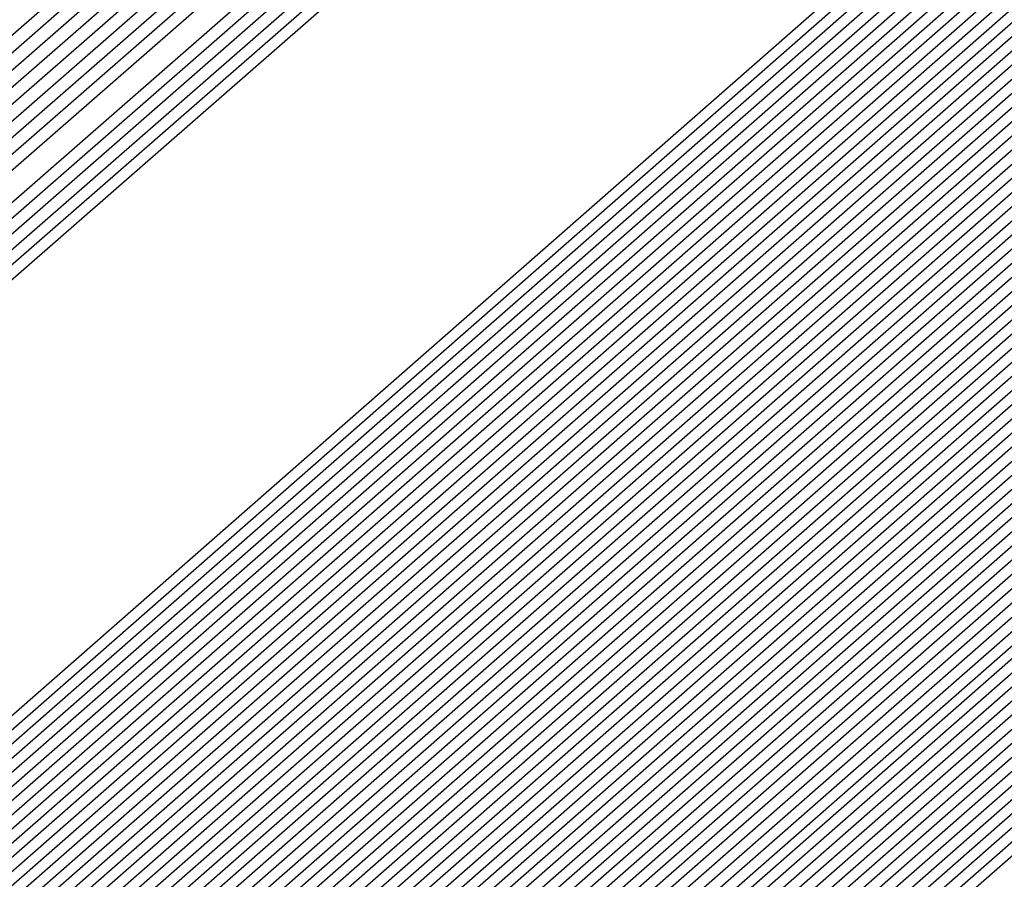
# Model space of a CAD drawing. Extents: x 3249832 to 3255657, y 13789405 to 13793316.
# Tile 947 of 1056: x 3253211.7895 to 3253211.858, y 13791260.4769 to 13791260.5367. Entities that reach past the tile are written whole.
import ezdxf

# ---------------------------------------------------------------- set-up
doc = ezdxf.new("R2010")
doc.units = 0
doc.header["$LTSCALE"] = 100
doc.header["$MEASUREMENT"] = 0
for name, color, linetype in [('GRATIO_03231_CON', 1, 'CONTINUOUS'), ('GRATIO_0323_ICON', 1, 'CONTINUOUS'), ('TARGETS_EAST', 7, 'CONTINUOUS')]:
    doc.layers.add(name, color=color, linetype=linetype)

# ---------------------------------------------------------------- blocks, each defined once
blk = doc.blocks.new('Gratio_032316_contours')
at = {"layer": 'GRATIO_03231_CON', "color": 1, "linetype": 'Continuous', "flags": 128}
for points in [[(3253179.550267, 13791232.395029), (3253186.874414, 13791238.770013), (3253201.477501, 13791251.518979), (3253219.208231, 13791267.007142), (3253234.457627, 13791280.32933), (3253243.000283, 13791287.791533), (3253246.145111, 13791290.544398), (3253246.584601, 13791290.949743), (3253247.021869, 13791291.379004), (3253250.202537, 13791294.242122), (3253258.882853, 13791301.95866), (3253274.442625, 13791315.738665), (3253292.755901, 13791331.954127), (3253308.320283, 13791345.767528)], [(3253180.165438, 13791232.938016), (3253187.284875, 13791239.131551), (3253201.725162, 13791251.736777), (3253219.339021, 13791267.122277), (3253234.513145, 13791280.378622), (3253243.016437, 13791287.806466), (3253246.146682, 13791290.546762), (3253246.583888, 13791290.950539), (3253247.016449, 13791291.376392), (3253250.166335, 13791294.21318), (3253258.763902, 13791301.857324), (3253274.176051, 13791315.507242), (3253292.315837, 13791331.569332), (3253307.732852, 13791345.251979)], [(3253180.780609, 13791233.481003), (3253187.695336, 13791239.493089), (3253201.972823, 13791251.954576), (3253219.469811, 13791267.237409), (3253234.568663, 13791280.427913), (3253243.03259, 13791287.821399), (3253246.148254, 13791290.549125), (3253246.583174, 13791290.951335), (3253247.01103, 13791291.37378), (3253250.130132, 13791294.184237), (3253258.64495, 13791301.755989), (3253273.909475, 13791315.27582), (3253291.875768, 13791331.184533), (3253307.145422, 13791344.736429)], [(3253181.395779, 13791234.02399), (3253188.105796, 13791239.854627), (3253202.220483, 13791252.172373), (3253219.600605, 13791267.352541), (3253234.62418, 13791280.477205), (3253243.048743, 13791287.836333), (3253246.149825, 13791290.551488), (3253246.582461, 13791290.952131), (3253247.00561, 13791291.371168), (3253250.09393, 13791294.155295), (3253258.525999, 13791301.654654), (3253273.642899, 13791315.044399), (3253291.435703, 13791330.799734), (3253306.557991, 13791344.22088)], [(3253182.62612, 13791235.109965), (3253188.926717, 13791240.577703), (3253202.715805, 13791252.60797), (3253219.862185, 13791267.582808), (3253234.735216, 13791280.575787), (3253243.08105, 13791287.8662), (3253246.152968, 13791290.556214), (3253246.581034, 13791290.953723), (3253246.994771, 13791291.365943), (3253250.021525, 13791294.09741), (3253258.288097, 13791301.451983), (3253273.109746, 13791314.581556), (3253290.555574, 13791330.03014), (3253305.383131, 13791343.18978)], [(3253183.241291, 13791235.652952), (3253189.337178, 13791240.939241), (3253202.963466, 13791252.825768), (3253219.992975, 13791267.69794), (3253234.790735, 13791280.625079), (3253243.097204, 13791287.881133), (3253246.154539, 13791290.558578), (3253246.58032, 13791290.954518), (3253246.989352, 13791291.363331), (3253249.985323, 13791294.068467), (3253258.169146, 13791301.350649), (3253272.843172, 13791314.350135), (3253290.115509, 13791329.645341), (3253304.7957, 13791342.67423)], [(3253189.747638, 13791241.300779), (3253203.211127, 13791253.043565), (3253220.123765, 13791267.813075), (3253234.846252, 13791280.67437), (3253243.113357, 13791287.896066), (3253246.15611, 13791290.560941), (3253246.579607, 13791290.955314), (3253246.983932, 13791291.360719), (3253249.94912, 13791294.039525), (3253258.050194, 13791301.249313), (3253272.576596, 13791314.118713), (3253289.67544, 13791329.260546), (3253304.208269, 13791342.15868)], [(3253190.158098, 13791241.662317), (3253203.458788, 13791253.261364), (3253220.254555, 13791267.928207), (3253234.90177, 13791280.723661), (3253243.129511, 13791287.911), (3253246.157681, 13791290.563304), (3253246.578894, 13791290.95611), (3253246.978513, 13791291.358107), (3253249.912918, 13791294.010583), (3253257.931243, 13791301.147978), (3253272.31002, 13791313.88729), (3253289.235376, 13791328.875747), (3253303.620839, 13791341.64313)]]:
    blk.add_lwpolyline(points, dxfattribs=at)
at = {"layer": 'GRATIO_03231_CON', "color": 5, "linetype": 'Continuous', "flags": 128}
for points in [[(3253178.319926, 13791231.309054), (3253186.053494, 13791238.046937), (3253200.982177, 13791251.083383), (3253218.946651, 13791266.776878), (3253234.346592, 13791280.230748), (3253242.967977, 13791287.761666), (3253246.141969, 13791290.539672), (3253246.586028, 13791290.948151), (3253247.021068, 13791291.373941), (3253250.18182, 13791294.217704), (3253258.80647, 13791301.883558), (3253274.269372, 13791315.565571), (3253292.489554, 13791331.617619), (3253308.022214, 13791345.183537)], [(3253177.704756, 13791230.766067), (3253185.643033, 13791237.685398), (3253200.734516, 13791250.865585), (3253218.815861, 13791266.661746), (3253234.291074, 13791280.181456), (3253242.951823, 13791287.746732), (3253246.140397, 13791290.537309), (3253246.586741, 13791290.947355), (3253247.014362, 13791291.365837), (3253250.12102, 13791294.160915), (3253258.59804, 13791301.695547), (3253273.796257, 13791315.143359), (3253291.704555, 13791330.920638), (3253306.971337, 13791344.254342)], [(3253177.089585, 13791230.22308), (3253185.232573, 13791237.323861), (3253200.486855, 13791250.647788), (3253218.685071, 13791266.546611), (3253234.235555, 13791280.132165), (3253242.93567, 13791287.731799), (3253246.138826, 13791290.534946), (3253246.587455, 13791290.946559), (3253247.007656, 13791291.357733), (3253250.060221, 13791294.104125), (3253258.389611, 13791301.507537), (3253273.323142, 13791314.721148), (3253290.919561, 13791330.223658), (3253305.920461, 13791343.325148)], [(3253176.474414, 13791229.680093), (3253184.822112, 13791236.962323), (3253200.239195, 13791250.429989), (3253218.554281, 13791266.431479), (3253234.180037, 13791280.082873), (3253242.919516, 13791287.716865), (3253246.137255, 13791290.532583), (3253246.588168, 13791290.945763), (3253247.000951, 13791291.349628), (3253249.999421, 13791294.047336), (3253258.181181, 13791301.319527), (3253272.850028, 13791314.298938), (3253290.134562, 13791329.526677), (3253304.869584, 13791342.395954)], [(3253175.244073, 13791228.594119), (3253184.001191, 13791236.239247), (3253199.743873, 13791249.994392), (3253218.292697, 13791266.201212), (3253234.069002, 13791279.984291), (3253242.887209, 13791287.686999), (3253246.134112, 13791290.527856), (3253246.589595, 13791290.944171), (3253246.987539, 13791291.33342), (3253249.877822, 13791293.933757), (3253257.764321, 13791300.943507), (3253271.903798, 13791313.454514), (3253288.564569, 13791328.132716), (3253302.767831, 13791340.537565)], [(3253196.577061, 13791247.036147), (3253203.471051, 13791253.193803), (3253218.759506, 13791266.601258), (3253234.069714, 13791279.984133), (3253242.887716, 13791287.686623), (3253246.134624, 13791290.527313), (3253246.590308, 13791290.943375), (3253246.980833, 13791291.325315), (3253249.817023, 13791293.876967), (3253257.555891, 13791300.755497), (3253271.430682, 13791313.032305), (3253287.77957, 13791327.435736), (3253301.716954, 13791339.608371)], [(3253196.710569, 13791247.152543), (3253203.58621, 13791253.293811), (3253218.83398, 13791266.665582), (3253234.103448, 13791280.012829), (3253242.898008, 13791287.694797), (3253246.136358, 13791290.527838), (3253246.591022, 13791290.942579), (3253246.974128, 13791291.317211), (3253249.756224, 13791293.820178), (3253257.347461, 13791300.567486), (3253270.957567, 13791312.610093), (3253286.994572, 13791326.738755), (3253300.666077, 13791338.679176)], [(3253196.844077, 13791247.26894), (3253203.701371, 13791253.393818), (3253218.908454, 13791266.729905), (3253234.137183, 13791280.041526), (3253242.9083, 13791287.702971), (3253246.138093, 13791290.528363), (3253246.591735, 13791290.941783), (3253246.967422, 13791291.309107), (3253249.695424, 13791293.763388), (3253257.139032, 13791300.379476), (3253270.484453, 13791312.187881), (3253286.209573, 13791326.041774), (3253299.615201, 13791337.749981)], [(3253197.111093, 13791247.501735), (3253203.931691, 13791253.593836), (3253219.057401, 13791266.858547), (3253234.204654, 13791280.09892), (3253242.928884, 13791287.71932), (3253246.141561, 13791290.529414), (3253246.593162, 13791290.940191), (3253246.954011, 13791291.292898), (3253249.573825, 13791293.649809), (3253256.722172, 13791300.003456), (3253269.538223, 13791311.34346), (3253284.63958, 13791324.647813), (3253297.513447, 13791335.891592)], [(3253197.244601, 13791247.618131), (3253204.046851, 13791253.693843), (3253219.131875, 13791266.92287), (3253234.238388, 13791280.127617), (3253242.939176, 13791287.727494), (3253246.143296, 13791290.529939), (3253246.593875, 13791290.939395), (3253246.947305, 13791291.284794), (3253249.513026, 13791293.59302), (3253256.513742, 13791299.815445), (3253269.065109, 13791310.92125), (3253283.854581, 13791323.950833), (3253296.46257, 13791334.962398)], [(3253197.378109, 13791247.734529), (3253204.162012, 13791253.793851), (3253219.206348, 13791266.987193), (3253234.272124, 13791280.156313), (3253242.949468, 13791287.735668), (3253246.14503, 13791290.530465), (3253246.594589, 13791290.9386), (3253246.940599, 13791291.27669), (3253249.452226, 13791293.53623), (3253256.305312, 13791299.627435), (3253268.591994, 13791310.499038), (3253283.069583, 13791323.253852), (3253295.411694, 13791334.033204)], [(3253197.511617, 13791247.850926), (3253204.277171, 13791253.893859), (3253219.280822, 13791267.051512), (3253234.305859, 13791280.18501), (3253242.95976, 13791287.743843), (3253246.146765, 13791290.53099), (3253246.595302, 13791290.937804), (3253246.933893, 13791291.268586), (3253249.391427, 13791293.479441), (3253256.096882, 13791299.439425), (3253268.118879, 13791310.076826), (3253282.284588, 13791322.55687), (3253294.360818, 13791333.104009)], [(3253197.778633, 13791248.083719), (3253204.507492, 13791254.093876), (3253219.429769, 13791267.180159), (3253234.373329, 13791280.242404), (3253242.980343, 13791287.760191), (3253246.150233, 13791290.532041), (3253246.596729, 13791290.936212), (3253246.920482, 13791291.252377), (3253249.269828, 13791293.365862), (3253255.680023, 13791299.063404), (3253267.172648, 13791309.232405), (3253280.714591, 13791321.162909), (3253292.259064, 13791331.24562), (3253298.86322, 13791336.863506)], [(3253197.912141, 13791248.200117), (3253204.622651, 13791254.193883), (3253219.504243, 13791267.244478), (3253234.407064, 13791280.271101), (3253242.990635, 13791287.768365), (3253246.151968, 13791290.532566), (3253246.597442, 13791290.935416), (3253246.913776, 13791291.244273), (3253249.209028, 13791293.309072), (3253255.471593, 13791298.875394), (3253266.699533, 13791308.810193), (3253279.929596, 13791320.465926), (3253291.208188, 13791330.316426), (3253297.66843, 13791335.812021)], [(3253198.045649, 13791248.316514), (3253204.737812, 13791254.293891), (3253219.578716, 13791267.308801), (3253234.440798, 13791280.299798), (3253243.000927, 13791287.77654), (3253246.153702, 13791290.533091), (3253246.598156, 13791290.93462), (3253246.907071, 13791291.236168), (3253249.148229, 13791293.252283), (3253255.263163, 13791298.687384), (3253266.226419, 13791308.387983), (3253279.144597, 13791319.768946), (3253290.157311, 13791329.387232), (3253296.473639, 13791334.760535)], [(3253198.179157, 13791248.43291), (3253204.852971, 13791254.393901), (3253219.65319, 13791267.373124), (3253234.474533, 13791280.328495), (3253243.011219, 13791287.784714), (3253246.155437, 13791290.533616), (3253246.598869, 13791290.933824), (3253246.900365, 13791291.228064), (3253249.087429, 13791293.195493), (3253255.054733, 13791298.499374), (3253265.753304, 13791307.965772), (3253278.359599, 13791319.071965), (3253289.106434, 13791328.458038), (3253295.27885, 13791333.70905)], [(3253198.446173, 13791248.665705), (3253205.083292, 13791254.593916), (3253219.802137, 13791267.501766), (3253234.542003, 13791280.385889), (3253243.031803, 13791287.801062), (3253246.158905, 13791290.534667), (3253246.600296, 13791290.932232), (3253246.886954, 13791291.211856), (3253248.96583, 13791293.081914), (3253254.637874, 13791298.123353), (3253264.807075, 13791307.12135), (3253276.789604, 13791317.678004), (3253287.004681, 13791326.599649), (3253292.889269, 13791331.606079), (3253295.951331, 13791334.070942)], [(3253198.579681, 13791248.782102), (3253205.198453, 13791254.693924), (3253219.876611, 13791267.566089), (3253234.575738, 13791280.414585), (3253243.042095, 13791287.809237), (3253246.16064, 13791290.535192), (3253246.60101, 13791290.931436), (3253246.880248, 13791291.203751), (3253248.905031, 13791293.025125), (3253254.429444, 13791297.935343), (3253264.33396, 13791306.699138), (3253276.004607, 13791316.981023), (3253285.953804, 13791325.670454), (3253291.694479, 13791330.554594), (3253294.7416, 13791333.011419)], [(3253198.713189, 13791248.898498), (3253205.313612, 13791254.793933), (3253219.951085, 13791267.630412), (3253234.609474, 13791280.443283), (3253243.052387, 13791287.817411), (3253246.162374, 13791290.535718), (3253246.601723, 13791290.93064), (3253246.873542, 13791291.195647), (3253248.844232, 13791292.968335), (3253254.221014, 13791297.747333), (3253263.860844, 13791306.276928), (3253275.21961, 13791316.284043), (3253284.902928, 13791324.74126), (3253290.499689, 13791329.503109), (3253293.53187, 13791331.951897)], [(3253198.846697, 13791249.014895), (3253205.428774, 13791254.893941), (3253220.025558, 13791267.694732), (3253234.643209, 13791280.47198), (3253243.062679, 13791287.825585), (3253246.164109, 13791290.536243), (3253246.602436, 13791290.929844), (3253246.866836, 13791291.187543), (3253248.783432, 13791292.911546), (3253254.012584, 13791297.559322), (3253263.387729, 13791305.854716), (3253274.434612, 13791315.58706), (3253283.852051, 13791323.812065), (3253289.304899, 13791328.451623), (3253292.322139, 13791330.892375), (3253295.398785, 13791333.387147)], [(3253199.113713, 13791249.247691), (3253205.659094, 13791255.093956), (3253220.174506, 13791267.823378), (3253234.710679, 13791280.529373), (3253243.083262, 13791287.841934), (3253246.167577, 13791290.537293), (3253246.603863, 13791290.928252), (3253246.853425, 13791291.171334), (3253248.661833, 13791292.797967), (3253253.595725, 13791297.183302), (3253262.4415, 13791305.010294), (3253272.864616, 13791314.193099), (3253281.750298, 13791321.953677), (3253286.915319, 13791326.348653), (3253289.902678, 13791328.77333), (3253293.186926, 13791331.457682)], [(3253199.247221, 13791249.364086), (3253205.774253, 13791255.193966), (3253220.248979, 13791267.887697), (3253234.744414, 13791280.558071), (3253243.093554, 13791287.850108), (3253246.169312, 13791290.537819), (3253246.604577, 13791290.927456), (3253246.846719, 13791291.16323), (3253248.601034, 13791292.741177), (3253253.387295, 13791296.995292), (3253261.968385, 13791304.588083), (3253272.07962, 13791313.496119), (3253280.699421, 13791321.024482), (3253285.720529, 13791325.297167), (3253288.692948, 13791327.713808), (3253292.080997, 13791330.492949), (3253297.619173, 13791335.1971)], [(3253199.380729, 13791249.480484), (3253205.889415, 13791255.293974), (3253220.323453, 13791267.95202), (3253234.778148, 13791280.586767), (3253243.103846, 13791287.858282), (3253246.171046, 13791290.538344), (3253246.60529, 13791290.92666), (3253246.840014, 13791291.155126), (3253248.540234, 13791292.684388), (3253253.178865, 13791296.807282), (3253261.495269, 13791304.165872), (3253271.294621, 13791312.799138), (3253279.648544, 13791320.095288), (3253284.525739, 13791324.245682), (3253287.483217, 13791326.654286), (3253290.975067, 13791329.528217), (3253296.715246, 13791334.410219)], [(3253199.514237, 13791249.596881), (3253206.004574, 13791255.393981), (3253220.397926, 13791268.016343), (3253234.811884, 13791280.615464), (3253243.114138, 13791287.866456), (3253246.172781, 13791290.538869), (3253246.606003, 13791290.925864), (3253246.833308, 13791291.147021), (3253248.479435, 13791292.627598), (3253252.970435, 13791296.619271), (3253261.022155, 13791303.743661), (3253270.509624, 13791312.102158), (3253278.597668, 13791319.166094), (3253283.330949, 13791323.194197), (3253286.273487, 13791325.594763), (3253289.869138, 13791328.563484), (3253295.81132, 13791333.62334)], [(3253199.781252, 13791249.829674), (3253206.234894, 13791255.593998), (3253220.546874, 13791268.144986), (3253234.879353, 13791280.672858), (3253243.134722, 13791287.882805), (3253246.176249, 13791290.53992), (3253246.60743, 13791290.924272), (3253246.819896, 13791291.130813), (3253248.357836, 13791292.514019), (3253252.553575, 13791296.243251), (3253260.075926, 13791302.899239), (3253268.939629, 13791310.708195), (3253276.495915, 13791317.307705), (3253280.941369, 13791321.091226), (3253283.854026, 13791323.475719), (3253287.657279, 13791326.63402), (3253294.003467, 13791332.049579)], [(3253199.91476, 13791249.946072), (3253206.350054, 13791255.694006), (3253220.621347, 13791268.209309), (3253234.913089, 13791280.701555), (3253243.145014, 13791287.890979), (3253246.177984, 13791290.540445), (3253246.608144, 13791290.923477), (3253246.813191, 13791291.122709), (3253248.297036, 13791292.45723), (3253252.345146, 13791296.055241), (3253259.60281, 13791302.477028), (3253268.154633, 13791310.011214), (3253275.445038, 13791316.37851), (3253279.746579, 13791320.03974), (3253282.644295, 13791322.416197), (3253286.55135, 13791325.669287), (3253293.099541, 13791331.2627), (3253300.795214, 13791337.869235)], [(3253200.048268, 13791250.062469), (3253206.465215, 13791255.794014), (3253220.695821, 13791268.273632), (3253234.946824, 13791280.730252), (3253243.155306, 13791287.899153), (3253246.179718, 13791290.540971), (3253246.608857, 13791290.922681), (3253246.806485, 13791291.114604), (3253248.236237, 13791292.40044), (3253252.136716, 13791295.86723), (3253259.129695, 13791302.054816), (3253267.369634, 13791309.314234), (3253274.394161, 13791315.449316), (3253278.551789, 13791318.988255), (3253281.434565, 13791321.356674), (3253285.44542, 13791324.704555), (3253292.195614, 13791330.475819), (3253300.12972, 13791337.290156)], [(3253200.181776, 13791250.178867), (3253206.580374, 13791255.894021), (3253220.770295, 13791268.337951), (3253234.980558, 13791280.758949), (3253243.165597, 13791287.907327), (3253246.181453, 13791290.541496), (3253246.609571, 13791290.921885), (3253246.799779, 13791291.1065), (3253248.175437, 13791292.34365), (3253251.928286, 13791295.67922), (3253258.656581, 13791301.632605), (3253266.584637, 13791308.617253), (3253273.343284, 13791314.520121), (3253277.356999, 13791317.93677), (3253280.224834, 13791320.297152), (3253284.339491, 13791323.739822), (3253291.291688, 13791329.688939), (3253299.464229, 13791336.711079)], [(3253200.448792, 13791250.41166), (3253206.810695, 13791256.094039), (3253220.919242, 13791268.466597), (3253235.048029, 13791280.816343), (3253243.186181, 13791287.923676), (3253246.184922, 13791290.542546), (3253246.610997, 13791290.920293), (3253246.786368, 13791291.090291), (3253248.053838, 13791292.230072), (3253251.511426, 13791295.3032), (3253257.71035, 13791300.788183), (3253265.014642, 13791307.223292), (3253271.241531, 13791312.661733), (3253274.967419, 13791315.833799), (3253277.805373, 13791318.178108), (3253282.127631, 13791321.810358), (3253289.483835, 13791328.115179), (3253298.133244, 13791335.552923)], [(3253200.5823, 13791250.528057), (3253206.925856, 13791256.194046), (3253220.993715, 13791268.530917), (3253235.081764, 13791280.845039), (3253243.196473, 13791287.93185), (3253246.186656, 13791290.543072), (3253246.611711, 13791290.919497), (3253246.779662, 13791291.082187), (3253247.993039, 13791292.173282), (3253251.302996, 13791295.11519), (3253257.237236, 13791300.365972), (3253264.229644, 13791306.52631), (3253270.190655, 13791311.732538), (3253273.772629, 13791314.782314), (3253276.595643, 13791317.118585), (3253281.021702, 13791320.845625), (3253288.579908, 13791327.328299), (3253297.467752, 13791334.973846)], [(3253200.715808, 13791250.644455), (3253207.041015, 13791256.294056), (3253221.068189, 13791268.59524), (3253235.115498, 13791280.873737), (3253243.206765, 13791287.940024), (3253246.18839, 13791290.543597), (3253246.612424, 13791290.918701), (3253246.772956, 13791291.074083), (3253247.93224, 13791292.116492), (3253251.094567, 13791294.927179), (3253256.764121, 13791299.943761), (3253263.444647, 13791305.82933), (3253269.139778, 13791310.803344), (3253272.577839, 13791313.730828), (3253275.385912, 13791316.059063), (3253279.915773, 13791319.880893), (3253287.675982, 13791326.541418), (3253296.802261, 13791334.394769)], [(3253200.849316, 13791250.760851), (3253207.156176, 13791256.394064), (3253221.142663, 13791268.659563), (3253235.149234, 13791280.902434), (3253243.217057, 13791287.948199), (3253246.190125, 13791290.544122), (3253246.613138, 13791290.917905), (3253246.766251, 13791291.065979), (3253247.87144, 13791292.059703), (3253250.886137, 13791294.739169), (3253256.291006, 13791299.52155), (3253262.659648, 13791305.132348), (3253268.088901, 13791309.87415), (3253271.383048, 13791312.679343), (3253274.176182, 13791314.999541), (3253278.809843, 13791318.91616), (3253286.772056, 13791325.754539), (3253296.136767, 13791333.81569)], [(3253201.116332, 13791250.993646), (3253207.386497, 13791256.594079), (3253221.29161, 13791268.788205), (3253235.216703, 13791280.959827), (3253243.237641, 13791287.964547), (3253246.193594, 13791290.545173), (3253246.614564, 13791290.916313), (3253246.752839, 13791291.04977), (3253247.749841, 13791291.946124), (3253250.469277, 13791294.363148), (3253255.344776, 13791298.677128), (3253261.089654, 13791303.738387), (3253265.987148, 13791308.015761), (3253268.993468, 13791310.576372), (3253271.756721, 13791312.880496), (3253276.597984, 13791316.986696), (3253284.964203, 13791324.180778), (3253294.805784, 13791332.657536)], [(3253201.24984, 13791251.110043), (3253207.501656, 13791256.694088), (3253221.366084, 13791268.852528), (3253235.250439, 13791280.988525), (3253243.247933, 13791287.972721), (3253246.195328, 13791290.545698), (3253246.615278, 13791290.915517), (3253246.746134, 13791291.041666), (3253247.689042, 13791291.889334), (3253250.260847, 13791294.175138), (3253254.871662, 13791298.254917), (3253260.304656, 13791303.041406), (3253264.936271, 13791307.086566), (3253267.798678, 13791309.524887), (3253270.54699, 13791311.820974), (3253275.492055, 13791316.021963), (3253284.060277, 13791323.393899), (3253294.140291, 13791332.078457)], [(3253201.383348, 13791251.226439), (3253207.616817, 13791256.794096), (3253221.440557, 13791268.916851), (3253235.284174, 13791281.017221), (3253243.258224, 13791287.980896), (3253246.197062, 13791290.546223), (3253246.615991, 13791290.914721), (3253246.739428, 13791291.033562), (3253247.628242, 13791291.832545), (3253250.052417, 13791293.987128), (3253254.398546, 13791297.832706), (3253259.519659, 13791302.344425), (3253263.885395, 13791306.157372), (3253266.603888, 13791308.473402), (3253269.33726, 13791310.761452), (3253274.386125, 13791315.057231), (3253283.156349, 13791322.607018), (3253293.474799, 13791331.49938)], [(3253201.516856, 13791251.342836), (3253207.731977, 13791256.894104), (3253221.515031, 13791268.98117), (3253235.317908, 13791281.045918), (3253243.268516, 13791287.98907), (3253246.198797, 13791290.546749), (3253246.616705, 13791290.913925), (3253246.732722, 13791291.025457), (3253247.567443, 13791291.775755), (3253249.843988, 13791293.799118), (3253253.925432, 13791297.410495), (3253258.734661, 13791301.647445), (3253262.834518, 13791305.228178), (3253265.409098, 13791307.421916), (3253268.127529, 13791309.701929), (3253273.280196, 13791314.092498), (3253282.252423, 13791321.820138), (3253292.809306, 13791330.920303), (3253301.810882, 13791338.630682)], [(3253201.783872, 13791251.575631), (3253207.962297, 13791257.094121), (3253221.663978, 13791269.109817), (3253235.385379, 13791281.103312), (3253243.2891, 13791288.005418), (3253246.202266, 13791290.547799), (3253246.618132, 13791290.912333), (3253246.719311, 13791291.009249), (3253247.445844, 13791291.662176), (3253249.427128, 13791293.423097), (3253252.979202, 13791296.566073), (3253257.164667, 13791300.253483), (3253260.732765, 13791303.369789), (3253263.019518, 13791305.318945), (3253265.708069, 13791307.582885), (3253271.068337, 13791312.163033), (3253280.44457, 13791320.246378), (3253291.478323, 13791329.762148), (3253300.885471, 13791337.825133)], [(3253201.91738, 13791251.692027), (3253208.077456, 13791257.194129), (3253221.738452, 13791269.174136), (3253235.419113, 13791281.132009), (3253243.299392, 13791288.013593), (3253246.204, 13791290.548325), (3253246.618845, 13791290.911537), (3253246.712605, 13791291.001144), (3253247.385044, 13791291.605387), (3253249.218698, 13791293.235087), (3253252.506087, 13791296.143862), (3253256.379669, 13791299.556502), (3253259.681888, 13791302.440594), (3253261.824728, 13791304.26746), (3253264.498338, 13791306.523363), (3253269.962407, 13791311.198301), (3253279.540643, 13791319.459498), (3253290.812829, 13791329.183071), (3253300.422766, 13791337.422359)], [(3253202.050886, 13791251.808424), (3253208.192618, 13791257.294136), (3253221.812925, 13791269.238459), (3253235.452849, 13791281.160706), (3253243.309684, 13791288.021767), (3253246.205734, 13791290.54885), (3253246.619558, 13791290.910741), (3253246.705899, 13791290.99304), (3253247.324245, 13791291.548597), (3253249.010269, 13791293.047077), (3253252.032972, 13791295.72165), (3253255.594672, 13791298.859521), (3253258.631011, 13791301.5114), (3253260.629938, 13791303.215975), (3253263.288608, 13791305.46384), (3253268.856478, 13791310.233569), (3253278.636718, 13791318.672617), (3253290.147338, 13791328.603992), (3253299.96006, 13791337.019585)], [(3253222.189727, 13791268.956195), (3253208.471011, 13791257.206985), (3253202.184394, 13791251.924823), (3253202.184394, 13791251.924822), (3253208.307777, 13791257.394144), (3253221.887399, 13791269.302782)], [(3253222.336854, 13791269.086923), (3253208.700353, 13791257.408126), (3253202.451409, 13791252.157615), (3253202.45141, 13791252.157615), (3253208.538097, 13791257.594161), (3253222.036346, 13791269.431424)], [(3253222.410417, 13791269.152286), (3253208.815023, 13791257.508695), (3253202.584921, 13791252.274011), (3253202.584918, 13791252.274013), (3253208.653258, 13791257.694169), (3253222.11082, 13791269.495747)], [(3253222.483981, 13791269.217651), (3253208.92969, 13791257.609264), (3253202.718428, 13791252.390411), (3253202.718426, 13791252.39041), (3253208.768418, 13791257.794177), (3253222.185294, 13791269.560071)], [(3253222.557544, 13791269.283014), (3253209.044361, 13791257.709832), (3253202.851936, 13791252.506807), (3253202.851934, 13791252.506806), (3253208.883579, 13791257.894186), (3253222.259767, 13791269.62439)], [(3253222.704671, 13791269.413741), (3253209.273702, 13791257.91097), (3253203.118951, 13791252.739602), (3253203.11895, 13791252.739601), (3253209.113899, 13791258.094202), (3253222.408715, 13791269.753036)], [(3253222.778233, 13791269.479104), (3253209.388373, 13791258.011542), (3253203.252459, 13791252.855998), (3253203.252458, 13791252.855998), (3253209.229059, 13791258.194209), (3253222.483188, 13791269.817355)], [(3253222.851796, 13791269.544469), (3253209.503043, 13791258.112111), (3253203.385966, 13791252.972394), (3253203.385966, 13791252.972394), (3253209.34422, 13791258.294219), (3253222.557662, 13791269.881678)], [(3253222.92536, 13791269.609832), (3253209.617714, 13791258.21268), (3253203.519474, 13791253.08879), (3253203.519474, 13791253.088791), (3253209.459379, 13791258.394226), (3253222.632135, 13791269.946001)], [(3253294.555932, 13791331.784818), (3253282.651333, 13791321.302735), (3253268.603203, 13791309.014447), (3253256.633797, 13791298.600272), (3253249.913733, 13791292.816087), (3253247.407106, 13791290.719974), (3253247.026376, 13791290.445568), (3253246.628672, 13791290.097267), (3253243.849802, 13791287.662521), (3253236.270245, 13791281.099544), (3253223.072487, 13791269.740559), (3253209.847055, 13791258.413819), (3253203.786489, 13791253.321586), (3253203.78649, 13791253.321586), (3253209.689707, 13791258.594234), (3253222.78114, 13791270.074575), (3253235.891608, 13791281.53353), (3253243.79641, 13791288.432975), (3253249.048806, 13791292.998606), (3253256.146548, 13791299.147074), (3253268.135158, 13791309.529006), (3253282.251274, 13791321.730918), (3253294.279297, 13791332.073309)], [(3253294.303412, 13791331.566983), (3253282.46184, 13791321.140397), (3253268.488083, 13791308.917171), (3253256.582029, 13791298.558148), (3253249.897517, 13791292.804611), (3253247.40414, 13791290.719612), (3253247.02543, 13791290.446644), (3253246.629001, 13791290.099378), (3253243.858784, 13791287.672183), (3253236.302787, 13791281.129602), (3253223.14605, 13791269.805922), (3253209.961726, 13791258.514388), (3253203.919997, 13791253.437981), (3253203.919998, 13791253.437982), (3253209.804872, 13791258.694236), (3253222.855652, 13791270.138852), (3253235.925472, 13791281.562076), (3253243.805117, 13791288.439206), (3253249.036009, 13791292.985734), (3253256.097231, 13791299.102201), (3253268.022476, 13791309.42905), (3253282.06389, 13791321.566318), (3253294.028242, 13791331.853946)], [(3253294.050892, 13791331.349147), (3253282.272347, 13791320.978058), (3253268.372959, 13791308.819897), (3253256.53026, 13791298.516025), (3253249.8813, 13791292.793135), (3253247.401173, 13791290.719249), (3253247.024485, 13791290.447721), (3253246.629331, 13791290.101489), (3253243.867765, 13791287.681844), (3253236.335328, 13791281.15966), (3253223.219613, 13791269.871285), (3253210.076396, 13791258.614957), (3253204.053508, 13791253.554381), (3253204.053506, 13791253.554379), (3253209.920037, 13791258.79424), (3253222.930167, 13791270.20313), (3253235.959336, 13791281.590624), (3253243.813823, 13791288.445438), (3253249.023211, 13791292.972861), (3253256.047914, 13791299.057326), (3253267.909792, 13791309.329092), (3253281.876511, 13791321.401718), (3253293.777187, 13791331.634584)], [(3253293.798373, 13791331.131311), (3253282.082854, 13791320.815718), (3253268.257836, 13791308.722622), (3253256.478491, 13791298.473901), (3253249.865083, 13791292.781659), (3253247.398206, 13791290.718887), (3253247.023539, 13791290.448797), (3253246.629661, 13791290.1036), (3253243.876746, 13791287.691505), (3253236.367871, 13791281.189718), (3253223.293177, 13791269.93665), (3253210.191067, 13791258.715525), (3253204.187016, 13791253.670777), (3253204.187014, 13791253.670777), (3253210.035202, 13791258.894242), (3253223.004679, 13791270.267407), (3253235.993201, 13791281.619171), (3253243.82253, 13791288.45167), (3253249.010414, 13791292.959989), (3253255.998597, 13791299.012453), (3253267.79711, 13791309.229136), (3253281.689131, 13791321.237116), (3253293.526131, 13791331.41522)], [(3253281.703867, 13791320.491041), (3253268.027588, 13791308.528072), (3253256.374954, 13791298.389654), (3253249.83265, 13791292.758707), (3253247.392273, 13791290.718163), (3253247.021649, 13791290.45095), (3253246.63032, 13791290.107823), (3253243.894709, 13791287.710827), (3253236.432955, 13791281.249833), (3253223.440304, 13791270.067378), (3253210.420408, 13791258.916665), (3253204.454031, 13791253.903573), (3253204.45403, 13791253.90357), (3253210.265496, 13791259.094286), (3253223.15342, 13791270.396274), (3253236.059978, 13791281.677323), (3253243.494674, 13791288.169109), (3253246.236293, 13791290.558915), (3253246.630942, 13791290.897916), (3253246.976878, 13791291.192818), (3253249.380962, 13791293.27243), (3253255.902209, 13791298.921086), (3253267.57241, 13791309.028745), (3253281.314456, 13791320.907856)], [(3253281.514374, 13791320.328701), (3253267.912464, 13791308.430798), (3253256.323186, 13791298.34753), (3253249.816433, 13791292.747232), (3253247.389307, 13791290.7178), (3253247.020703, 13791290.452026), (3253246.63065, 13791290.109934), (3253243.90369, 13791287.720489), (3253236.465497, 13791281.279891), (3253223.513867, 13791270.132741), (3253210.535079, 13791259.017233), (3253204.587539, 13791254.019969), (3253204.587538, 13791254.019968), (3253210.380657, 13791259.194295), (3253223.22789, 13791270.460601), (3253236.093697, 13791281.706031), (3253243.504926, 13791288.177315), (3253246.237927, 13791290.559532), (3253246.631434, 13791290.897348), (3253246.975681, 13791291.190435), (3253249.366914, 13791293.25849), (3253255.852885, 13791298.876217), (3253267.459724, 13791308.928789), (3253281.127076, 13791320.743256)], [(3253281.324881, 13791320.166363), (3253267.797344, 13791308.333522), (3253256.271417, 13791298.305406), (3253249.800217, 13791292.735756), (3253247.38634, 13791290.717438), (3253247.019758, 13791290.453103), (3253246.630979, 13791290.112045), (3253243.912671, 13791287.73015), (3253236.498039, 13791281.309949), (3253223.587429, 13791270.198103), (3253210.64975, 13791259.117804), (3253204.721046, 13791254.136365), (3253204.721046, 13791254.136365), (3253210.495817, 13791259.294303), (3253223.302356, 13791270.524924), (3253236.127417, 13791281.734739), (3253243.515178, 13791288.185521), (3253246.239562, 13791290.56015), (3253246.631926, 13791290.896781), (3253246.974483, 13791291.188052), (3253249.352866, 13791293.24455), (3253255.803561, 13791298.831348), (3253267.347038, 13791308.828835), (3253280.939697, 13791320.578654)], [(3253281.135387, 13791320.004024), (3253267.68222, 13791308.236247), (3253256.219649, 13791298.263283), (3253249.784, 13791292.72428), (3253247.383374, 13791290.717076), (3253247.018812, 13791290.454179), (3253246.631309, 13791290.114156), (3253243.921652, 13791287.739811), (3253236.530581, 13791281.340006), (3253223.660992, 13791270.263468), (3253210.76442, 13791259.218373), (3253204.854554, 13791254.25276), (3253204.854554, 13791254.252763), (3253210.610976, 13791259.394313), (3253223.376826, 13791270.589251), (3253236.161137, 13791281.763447), (3253243.52543, 13791288.193726), (3253246.241196, 13791290.560768), (3253246.632418, 13791290.896213), (3253246.973286, 13791291.185668), (3253249.338818, 13791293.230609), (3253255.754237, 13791298.786479), (3253267.234354, 13791308.728879), (3253280.752313, 13791320.414054)], [(3253267.451973, 13791308.041697), (3253256.116111, 13791298.179035), (3253249.751567, 13791292.701328), (3253247.377441, 13791290.716351), (3253247.016922, 13791290.456332), (3253246.631968, 13791290.118378), (3253243.939615, 13791287.759133), (3253236.595665, 13791281.400121), (3253223.808119, 13791270.394196), (3253210.993761, 13791259.419512), (3253205.121569, 13791254.485556), (3253205.12157, 13791254.485556), (3253210.841294, 13791259.59433), (3253223.525766, 13791270.717901), (3253236.228576, 13791281.820863), (3253243.545933, 13791288.210138), (3253246.244464, 13791290.562004), (3253246.633402, 13791290.895078), (3253246.970892, 13791291.180901), (3253249.310721, 13791293.202729), (3253255.655588, 13791298.696741), (3253267.008982, 13791308.528971)], [(3253267.336849, 13791307.944423), (3253256.064342, 13791298.136912), (3253249.73535, 13791292.689852), (3253247.374474, 13791290.715989), (3253247.015976, 13791290.457408), (3253246.632298, 13791290.120489), (3253243.948596, 13791287.768794), (3253236.628207, 13791281.430179), (3253223.881683, 13791270.459559), (3253211.108432, 13791259.520081), (3253205.255077, 13791254.601952), (3253205.255078, 13791254.601953), (3253210.956454, 13791259.694338), (3253223.600232, 13791270.782228), (3253236.262295, 13791281.84957), (3253243.556185, 13791288.218343), (3253246.246098, 13791290.562622), (3253246.633894, 13791290.89451), (3253246.969694, 13791291.178518), (3253249.296673, 13791293.188789), (3253255.606265, 13791298.651872), (3253266.896298, 13791308.429015)], [(3253267.221725, 13791307.847149), (3253256.012575, 13791298.094788), (3253249.719134, 13791292.678376), (3253247.371507, 13791290.715627), (3253247.015031, 13791290.458484), (3253246.632628, 13791290.1226), (3253243.957577, 13791287.778456), (3253236.66075, 13791281.460237), (3253223.955246, 13791270.524922), (3253211.223103, 13791259.62065), (3253205.388584, 13791254.718352), (3253205.388586, 13791254.718351), (3253211.071615, 13791259.794345), (3253223.674701, 13791270.846551), (3253236.296016, 13791281.878279), (3253243.566437, 13791288.226549), (3253246.247732, 13791290.56324), (3253246.634385, 13791290.893942), (3253246.968497, 13791291.176134), (3253249.282624, 13791293.174848), (3253255.55694, 13791298.607003), (3253266.783612, 13791308.329061)], [(3253267.106605, 13791307.749872), (3253255.960806, 13791298.052664), (3253249.702917, 13791292.6669), (3253247.368541, 13791290.715265), (3253247.014086, 13791290.459561), (3253246.632957, 13791290.124712), (3253243.966559, 13791287.788117), (3253236.693292, 13791281.490295), (3253224.02881, 13791270.590287), (3253211.337773, 13791259.72122), (3253205.522092, 13791254.834748), (3253205.522094, 13791254.834746), (3253211.186774, 13791259.894355), (3253223.749171, 13791270.910878), (3253236.329735, 13791281.906987), (3253243.576689, 13791288.234755), (3253246.249366, 13791290.563858), (3253246.634877, 13791290.893375), (3253246.9673, 13791291.173751), (3253249.268576, 13791293.160908), (3253255.507616, 13791298.562134), (3253266.670926, 13791308.229105)], [(3253266.876357, 13791307.555324), (3253255.857268, 13791297.968417), (3253249.670483, 13791292.643948), (3253247.362608, 13791290.71454), (3253247.012195, 13791290.461714), (3253246.633616, 13791290.128934), (3253243.984521, 13791287.807439), (3253236.758376, 13791281.55041), (3253224.175936, 13791270.721014), (3253211.567115, 13791259.922358), (3253205.789111, 13791255.067539), (3253205.78911, 13791255.067541), (3253211.417093, 13791260.094372), (3253223.898111, 13791271.039528), (3253236.397174, 13791281.964402), (3253243.597192, 13791288.251166), (3253246.252634, 13791290.565094), (3253246.635861, 13791290.892239), (3253246.964905, 13791291.168984), (3253249.240479, 13791293.133027), (3253255.408968, 13791298.472396), (3253266.445556, 13791308.029197)], [(3253266.761233, 13791307.458048), (3253255.8055, 13791297.926293), (3253249.654267, 13791292.632473), (3253247.359641, 13791290.714178), (3253247.011249, 13791290.46279), (3253246.633946, 13791290.131045), (3253243.993502, 13791287.8171), (3253236.790918, 13791281.580467), (3253224.2495, 13791270.786377), (3253211.681785, 13791260.022928), (3253205.922618, 13791255.183939), (3253205.922618, 13791255.183939), (3253211.532252, 13791260.19438), (3253223.972577, 13791271.103855), (3253236.430893, 13791281.993111), (3253243.607444, 13791288.259371), (3253246.254268, 13791290.565712), (3253246.636353, 13791290.891671), (3253246.963708, 13791291.166601), (3253249.226431, 13791293.119087), (3253255.359643, 13791298.427527), (3253266.33287, 13791307.929241)], [(3253266.64611, 13791307.360774), (3253255.753731, 13791297.884169), (3253249.63805, 13791292.620997), (3253247.356675, 13791290.713816), (3253247.010304, 13791290.463866), (3253246.634276, 13791290.133156), (3253244.002484, 13791287.826761), (3253236.82346, 13791281.610525), (3253224.323063, 13791270.85174), (3253211.796456, 13791260.123497), (3253206.056126, 13791255.300335), (3253206.056126, 13791255.300335), (3253211.647411, 13791260.294389), (3253224.047047, 13791271.168178), (3253236.464614, 13791282.021819), (3253243.617696, 13791288.267577), (3253246.255902, 13791290.566329), (3253246.636845, 13791290.891104), (3253246.962511, 13791291.164217), (3253249.212383, 13791293.105147), (3253255.310319, 13791298.382658), (3253266.220186, 13791307.829287)], [(3253266.530986, 13791307.263499), (3253255.701962, 13791297.842046), (3253249.621834, 13791292.609521), (3253247.353708, 13791290.713453), (3253247.009359, 13791290.464943), (3253246.634605, 13791290.135267), (3253244.011465, 13791287.836423), (3253236.856002, 13791281.640583), (3253224.396627, 13791270.917105), (3253211.911126, 13791260.224066), (3253206.189634, 13791255.416731), (3253206.189634, 13791255.416732), (3253211.762573, 13791260.394397), (3253224.121517, 13791271.232505), (3253236.498333, 13791282.050527), (3253243.627948, 13791288.275783), (3253246.257536, 13791290.566947), (3253246.637337, 13791290.890536), (3253246.961314, 13791291.161834), (3253249.198335, 13791293.091206), (3253255.260994, 13791298.337789), (3253266.1075, 13791307.729333)]]:
    blk.add_lwpolyline(points, dxfattribs=at)
at = {"layer": 'GRATIO_0323_ICON', "color": 7, "linetype": 'Continuous', "flags": 128}
for points in [[(3253175.859244, 13791229.137106), (3253184.411652, 13791236.600784), (3253199.991534, 13791250.212191), (3253218.423487, 13791266.316347), (3253234.12452, 13791280.033582), (3253242.903363, 13791287.701932), (3253246.135684, 13791290.53022), (3253246.588881, 13791290.944967), (3253246.994245, 13791291.341524), (3253249.938622, 13791293.990546), (3253257.972751, 13791301.131516), (3253272.376913, 13791313.876726), (3253289.349564, 13791328.829697), (3253303.818707, 13791341.466759)], [(3253182.01095, 13791234.566977), (3253188.516256, 13791240.216165), (3253202.468144, 13791252.390171), (3253219.731395, 13791267.467676), (3253234.679698, 13791280.526496), (3253243.064897, 13791287.851266), (3253246.151396, 13791290.553851), (3253246.581747, 13791290.952927), (3253247.000191, 13791291.368556), (3253250.057728, 13791294.126352), (3253258.407048, 13791301.553319), (3253273.376322, 13791314.812978), (3253290.995638, 13791330.414939), (3253305.970561, 13791343.705329)], [(3253196.977585, 13791247.385338), (3253203.81653, 13791253.493826), (3253218.982927, 13791266.794228), (3253234.170919, 13791280.070222), (3253242.918592, 13791287.711146), (3253246.139827, 13791290.528889), (3253246.592449, 13791290.940987), (3253246.960716, 13791291.301003), (3253249.634624, 13791293.706599), (3253256.930602, 13791300.191466), (3253270.011338, 13791311.765671), (3253285.424578, 13791325.344794), (3253298.564324, 13791336.820787)], [(3253197.645125, 13791247.967322), (3253204.392332, 13791253.993868), (3253219.355296, 13791267.115835), (3253234.339593, 13791280.213708), (3253242.970052, 13791287.752017), (3253246.148499, 13791290.531515), (3253246.596016, 13791290.937008), (3253246.927188, 13791291.260481), (3253249.330627, 13791293.422651), (3253255.888453, 13791299.251414), (3253267.645763, 13791309.654617), (3253281.499589, 13791321.859889), (3253293.30994, 13791332.174815)], [(3253198.312665, 13791248.549307), (3253204.968133, 13791254.493908), (3253219.727664, 13791267.437447), (3253234.508269, 13791280.357192), (3253243.021511, 13791287.792888), (3253246.157171, 13791290.534142), (3253246.599583, 13791290.933028), (3253246.893659, 13791291.21996), (3253249.02663, 13791293.138704), (3253254.846303, 13791298.311363), (3253265.28019, 13791307.54356), (3253277.574602, 13791318.374985), (3253288.055557, 13791327.528843), (3253294.084059, 13791332.657565)], [(3253198.980205, 13791249.131293), (3253205.543933, 13791254.993949), (3253220.100032, 13791267.759055), (3253234.676943, 13791280.500676), (3253243.07297, 13791287.833759), (3253246.165843, 13791290.536768), (3253246.60315, 13791290.929048), (3253246.860131, 13791291.179438), (3253248.722633, 13791292.854756), (3253253.804154, 13791297.371312), (3253262.914614, 13791305.432505), (3253273.649615, 13791314.89008), (3253282.801174, 13791322.882871), (3253288.110109, 13791327.400138), (3253291.112409, 13791329.832853), (3253294.292856, 13791332.422414)], [(3253199.647745, 13791249.713279), (3253206.119735, 13791255.493989), (3253220.4724, 13791268.080666), (3253234.845619, 13791280.644161), (3253243.12443, 13791287.87463), (3253246.174515, 13791290.539395), (3253246.606717, 13791290.925068), (3253246.826602, 13791291.138917), (3253248.418635, 13791292.570809), (3253252.762005, 13791296.431261), (3253260.54904, 13791303.321449), (3253269.724626, 13791311.405175), (3253277.546791, 13791318.236899), (3253282.136159, 13791322.142711), (3253285.063756, 13791324.535241), (3253288.763208, 13791327.598752), (3253294.907393, 13791332.836459)], [(3253200.315284, 13791250.295262), (3253206.695535, 13791255.994031), (3253220.844768, 13791268.402274), (3253235.014293, 13791280.787646), (3253243.175889, 13791287.915502), (3253246.183187, 13791290.542021), (3253246.610284, 13791290.921089), (3253246.793074, 13791291.098396), (3253248.114638, 13791292.286861), (3253251.719856, 13791295.49121), (3253258.183466, 13791301.210395), (3253265.799639, 13791307.920272), (3253272.292408, 13791313.590927), (3253276.162209, 13791316.885284), (3253279.015104, 13791319.23763), (3253283.233561, 13791322.77509), (3253290.387762, 13791328.902059), (3253298.798737, 13791336.132002)], [(3253200.982824, 13791250.877248), (3253207.271336, 13791256.494071), (3253221.217136, 13791268.723886), (3253235.182969, 13791280.93113), (3253243.227349, 13791287.956373), (3253246.191859, 13791290.544648), (3253246.613851, 13791290.917109), (3253246.759545, 13791291.057874), (3253247.810641, 13791292.002913), (3253250.677707, 13791294.551159), (3253255.817891, 13791299.099339), (3253261.874652, 13791304.435368), (3253267.038025, 13791308.944955), (3253270.188258, 13791311.627858), (3253272.966451, 13791313.940019), (3253277.703914, 13791317.951428), (3253285.868129, 13791324.967658), (3253295.471276, 13791333.236613)], [(3253201.650364, 13791251.459234), (3253207.847138, 13791256.994112), (3253221.589505, 13791269.045494), (3253235.351644, 13791281.074615), (3253243.278808, 13791287.997244), (3253246.200531, 13791290.547274), (3253246.617418, 13791290.913129), (3253246.726017, 13791291.017353), (3253247.506643, 13791291.718966), (3253249.635558, 13791293.611107), (3253253.452317, 13791296.988284), (3253257.949664, 13791300.950463), (3253261.783641, 13791304.298983), (3253264.214308, 13791306.370431), (3253266.917799, 13791308.642407), (3253272.174266, 13791313.127766), (3253281.348498, 13791321.033258), (3253292.143814, 13791330.341225), (3253301.348177, 13791338.227907)], [(3253222.263291, 13791269.021558), (3253208.585682, 13791257.307554), (3253202.317902, 13791252.041219), (3253202.317902, 13791252.041219), (3253208.422938, 13791257.494154), (3253221.961873, 13791269.367105)], [(3253222.631108, 13791269.348376), (3253209.159031, 13791257.810401), (3253202.985444, 13791252.623202), (3253202.985442, 13791252.623203), (3253208.998738, 13791257.994194), (3253222.334241, 13791269.688713)], [(3253294.808451, 13791332.002654), (3253282.840827, 13791321.465075), (3253268.718327, 13791309.111721), (3253256.685565, 13791298.642396), (3253249.92995, 13791292.827563), (3253247.410073, 13791290.720336), (3253247.027321, 13791290.444492), (3253246.628342, 13791290.095156), (3253243.840821, 13791287.65286), (3253236.237703, 13791281.069487), (3253222.998923, 13791269.675195), (3253209.732385, 13791258.313249), (3253203.652982, 13791253.20519), (3253203.652982, 13791253.205189), (3253209.574542, 13791258.494232), (3253222.706628, 13791270.010298), (3253235.857744, 13791281.504982), (3253243.787703, 13791288.426743), (3253249.061604, 13791293.011479), (3253256.195865, 13791299.191949), (3253268.247842, 13791309.628962), (3253282.438653, 13791321.895519), (3253294.530352, 13791332.292673)], [(3253281.89336, 13791320.65338), (3253268.142712, 13791308.625346), (3253256.426723, 13791298.431777), (3253249.848867, 13791292.770183), (3253247.39524, 13791290.718525), (3253247.022594, 13791290.449873), (3253246.62999, 13791290.105711), (3253243.885727, 13791287.701166), (3253236.400413, 13791281.219776), (3253223.36674, 13791270.002013), (3253210.305738, 13791258.816096), (3253204.320523, 13791253.787173), (3253204.320522, 13791253.787174), (3253210.150337, 13791258.994278), (3253223.078951, 13791270.331951), (3253236.026258, 13791281.648614), (3253243.484422, 13791288.160904), (3253246.234659, 13791290.558297), (3253246.63045, 13791290.898484), (3253246.978075, 13791291.195202), (3253249.395011, 13791293.286371), (3253255.951534, 13791298.965955), (3253267.685094, 13791309.128699), (3253281.501835, 13791321.072455)], [(3253280.945894, 13791319.841684), (3253267.567096, 13791308.138973), (3253256.16788, 13791298.221159), (3253249.767783, 13791292.712804), (3253247.380407, 13791290.716714), (3253247.017867, 13791290.455255), (3253246.631639, 13791290.116267), (3253243.930634, 13791287.749472), (3253236.563123, 13791281.370064), (3253223.734556, 13791270.328831), (3253210.879091, 13791259.318942), (3253204.988061, 13791254.36916), (3253204.988062, 13791254.369158), (3253210.726135, 13791259.49432), (3253223.451296, 13791270.653578), (3253236.194856, 13791281.792155), (3253243.535681, 13791288.201932), (3253246.24283, 13791290.561386), (3253246.63291, 13791290.895645), (3253246.972089, 13791291.183285), (3253249.324769, 13791293.216669), (3253255.704912, 13791298.74161), (3253267.121668, 13791308.628925), (3253280.564934, 13791320.249454)], [(3253266.991481, 13791307.652598), (3253255.909037, 13791298.01054), (3253249.6867, 13791292.655425), (3253247.365574, 13791290.714902), (3253247.01314, 13791290.460637), (3253246.633287, 13791290.126823), (3253243.97554, 13791287.797778), (3253236.725834, 13791281.520353), (3253224.102373, 13791270.655649), (3253211.452444, 13791259.821789), (3253205.655603, 13791254.951144), (3253205.655602, 13791254.951144), (3253211.301934, 13791259.994362), (3253223.823641, 13791270.975201), (3253236.363455, 13791281.935695), (3253243.58694, 13791288.24296), (3253246.251, 13791290.564476), (3253246.635369, 13791290.892807), (3253246.966103, 13791291.171368), (3253249.254528, 13791293.146968), (3253255.458291, 13791298.517265), (3253266.558242, 13791308.129151)]]:
    blk.add_lwpolyline(points, dxfattribs=at)

msp = doc.modelspace()

# ---------------------------------------------------------------- block references
at = {"layer": 'TARGETS_EAST'}
msp.add_blockref('Gratio_032316_contours', (0, 0), dxfattribs=at)

doc.saveas('drawing.dxf')
